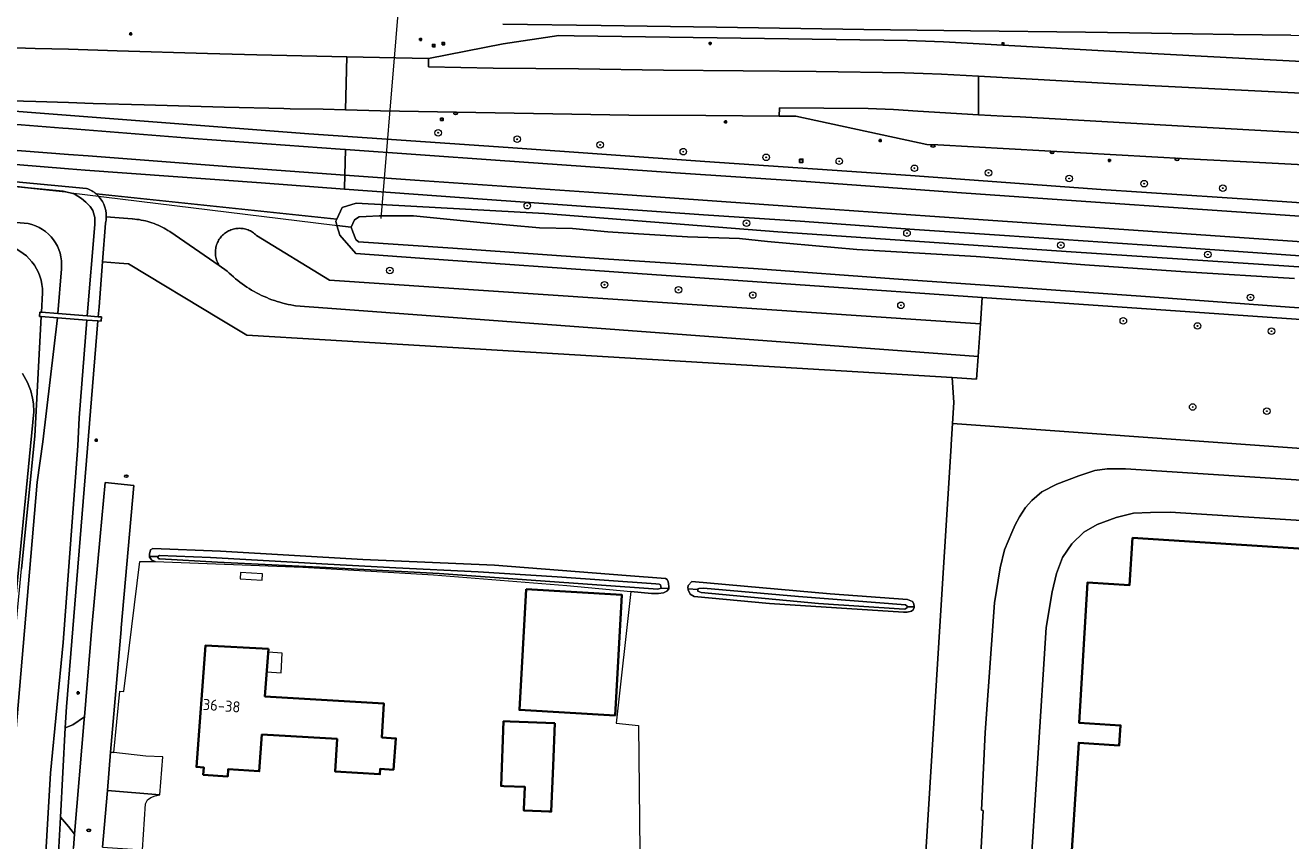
# Model space of a CAD drawing. Header units: metres. Extents: x 152610 to 160096, y 456114 to 462495.
# Tile 633 of 656: x 156995 to 157149, y 461544 to 461643. Entities that reach past the tile are written whole.
import ezdxf
from ezdxf.enums import TextEntityAlignment as Align

# ---------------------------------------------------------------- set-up
doc = ezdxf.new("R2010")
doc.units = ezdxf.units.M
doc.header["$LTSCALE"] = 0.5
doc.layers.get('0').update_dxf_attribs({"linetype": 'CONTINUOUS'})
for name, color, linetype, lineweight in [('B-PV-GR-BEPLANTING_CULTUUR_BOSPLANTSOEN-GV', 251, 'CONTINUOUS', 18), ('B-PV-GR-BOOM-S', 251, 'CONTINUOUS', 25), ('B-PV-GW-TALUD_KRUIN-G', 251, 'CONTINUOUS', 18), ('B-PV-IE-MEUBILAIR-S', 251, 'CONTINUOUS', 25), ('B-PV-KW-KUNSTWERK_DUIKER-G', 251, 'CONTINUOUS', 18), ('B-PV-KW-KUNSTWERK_STUW-GV', 251, 'CONTINUOUS', 18), ('B-PV-OG-BEBOUWING-GV', 6, 'CONTINUOUS', 35), ('B-PV-OG-BEBOUWING-T18', 1, 'CONTINUOUS', 18), ('B-PV-OG-BEBOUWING_SCHUUR-GV', 251, 'CONTINUOUS', 18), ('B-PV-OG-TERREIN_BEGROEID-GV', 251, 'CONTINUOUS', 18), ('B-PV-OG-TERREIN_OEVER-GV', 251, 'CONTINUOUS', 18), ('B-PV-OG-WATER-GV', 251, 'CONTINUOUS', 18), ('B-PV-OG-WATER_SLOOT-GV', 251, 'CONTINUOUS', 18), ('B-PV-VH-GESLOTENVERHARDING_ASFALT-GV', 251, 'CONTINUOUS', 18), ('B-PV-VH-ONVERHARD_ZAND-GV', 251, 'CONTINUOUS', 18), ('B-PV-VH-OPENVERHARDING_BETONSTRAATSTEEN-GV', 251, 'CONTINUOUS', 18), ('B-PV-VH-OPENVERHARDING_TEGEL-GV', 251, 'CONTINUOUS', 18)]:
    doc.layers.add(name, color=color, linetype=linetype, lineweight=lineweight)
doc.styles.add('NLCS-ISO', font='NLCS-ISO.ttf')
doc.styles.add('NLCS-ISO-M750-T18', font='NLCS-ISO.ttf', dxfattribs={"height": 1.35})

# ---------------------------------------------------------------- blocks, each defined once
blk = doc.blocks.new('SIE-MEUBILAIR_BORD_WEGWIJZER-SO')
blk.add_lwpolyline([(-0.75, -0.75), (0.75, -0.75), (0.75, 0.75), (-0.75, 0.75)], close=True)
at = {"style": 'NLCS-ISO'}
blk.add_text('ww', height=0.75, dxfattribs=at).set_placement((0, 0.125), align=Align.MIDDLE_CENTER)
blk = doc.blocks.new('SIE-MEUBILAIR_KAST_OV-SO')
for points in [[(-1, 1), (1, 1), (1, 0.84), (-1, 0.84)], [(-1, 0.76), (1, 0.76), (1, -1), (-1, -1)]]:
    blk.add_lwpolyline(points, close=True)
at = {"style": 'NLCS-ISO'}
blk.add_text('ov', height=0.75, dxfattribs=at).set_placement((0, 0), align=Align.MIDDLE_CENTER)
blk = doc.blocks.new('SIE-MEUBILAIR_PAAL_LICHTMAST-SO')
for points in [[(-0.62, 0), (-1, 0)], [(-0.71, 0.71), (-0.44, 0.44)], [(0, 1), (0, 0.62)], [(0.44, 0.44), (0.71, 0.71)], [(1, 0), (0.62, 0)], [(-0.71, -0.71), (-0.44, -0.44)], [(0, -0.62), (0, -1)], [(0.44, -0.44), (0.71, -0.71)]]:
    blk.add_lwpolyline(points)
blk.add_circle((0, 0), 0.5)
blk = doc.blocks.new('SIE-MEUBILAIR_PAAL_VERKEERSBORD-SO')
blk.add_circle((0, 0), 0.75)
at = {"style": 'NLCS-ISO'}
blk.add_text('vb', height=0.75, dxfattribs=at).set_placement((0, 0.07), align=Align.MIDDLE_CENTER)
blk = doc.blocks.new('SIE-MEUBILAIR_PUT_RIOOLPUT-SO')
blk.add_ellipse((0, 0), major_axis=(1.25, 0), ratio=0.54)
at = {"style": 'NLCS-ISO'}
blk.add_text('ri', height=0.75, dxfattribs=at).set_placement((-0.04, 0.07), align=Align.MIDDLE_CENTER)
blk = doc.blocks.new('SIE-MEUBILAIR_PUT_KOLK-SO')
blk.add_ellipse((0, 0), major_axis=(1.25, 0), ratio=0.54)
at = {"style": 'NLCS-ISO'}
blk.add_text('klk', height=0.75, dxfattribs=at).set_placement((0.03, 0), align=Align.MIDDLE_CENTER)
blk = doc.blocks.new('SGR-BOOM_GBKN-SO')
at = {"linetype": 'ByBlock', "lineweight": 18}
h = blk.add_hatch(color=0, dxfattribs=at)
h.dxf.hatch_style = 1
edge = h.paths.add_edge_path()
edge.add_arc((0, 0), 0.25, 0, 360)
at = {"color": 0, "linetype": 'ByBlock', "lineweight": 18}
for radius in [2, 0.25]:
    blk.add_circle((0, 0), radius, dxfattribs=at)
at = {"color": 0, "linetype": 'ByBlock', "lineweight": 18, "style": 'NLCS-ISO'}
blk.add_attdef('SOORT', (2.5, 0), '', height=1.5, dxfattribs=at)

msp = doc.modelspace()

# ---------------------------------------------------------------- linework, layer by layer
at = {"layer": 'B-PV-GR-BEPLANTING_CULTUUR_BOSPLANTSOEN-GV', "flags": 128}
for points in [[(157032.767, 461618.687), (157032.617, 461619.194), (157032.745, 461619.466), (157003.399, 461622.52)], [(157004.523, 461618.964), (157004.159, 461614.233), (157006.216, 461614.082), (157007.346, 461613.999), (157018.53, 461607.257), (157021.769, 461605.305), (157031.339, 461604.729), (157107.812, 461600.124), (157110.793, 461599.944), (157110.977, 461602.682)], [(157004.625, 461619.735), (157007.786, 461619.481), (157007.83, 461619.478), (157008.098, 461619.458), (157008.366, 461619.429), (157008.633, 461619.392), (157008.898, 461619.348), (157009.163, 461619.295), (157009.425, 461619.235), (157009.685, 461619.167), (157009.944, 461619.091), (157010.2, 461619.008), (157010.453, 461618.917), (157010.704, 461618.819), (157010.951, 461618.713), (157011.196, 461618.6), (157011.437, 461618.479), (157011.674, 461618.352), (157011.907, 461618.217), (157012.136, 461618.076), (157012.361, 461617.928), (157018.406, 461613.79), (157018.389, 461613.817), (157018.31, 461613.949), (157018.238, 461614.084), (157018.173, 461614.223), (157018.116, 461614.366), (157018.066, 461614.511), (157018.024, 461614.658), (157017.99, 461614.808), (157017.963, 461614.959), (157017.944, 461615.111), (157017.934, 461615.264), (157017.931, 461615.417), (157017.936, 461615.571), (157017.949, 461615.723), (157017.971, 461615.875), (157018, 461616.026), (157018.037, 461616.175), (157018.081, 461616.322), (157018.133, 461616.466), (157018.193, 461616.607), (157018.26, 461616.745), (157018.334, 461616.88), (157018.415, 461617.01), (157018.503, 461617.136), (157018.597, 461617.257), (157018.697, 461617.373), (157018.803, 461617.484), (157018.915, 461617.589), (157019.032, 461617.688), (157019.154, 461617.78), (157019.281, 461617.867), (157019.412, 461617.946), (157019.547, 461618.019), (157019.686, 461618.085), (157019.828, 461618.143), (157019.973, 461618.194), (157020.12, 461618.237), (157020.269, 461618.272), (157020.42, 461618.299), (157020.572, 461618.319), (157020.725, 461618.331), (157020.878, 461618.334), (157021.032, 461618.33), (157021.185, 461618.318), (157021.337, 461618.297), (157021.487, 461618.269), (157021.637, 461618.233), (157021.784, 461618.19), (157021.928, 461618.138), (157022.07, 461618.08), (157022.208, 461618.014), (157022.343, 461617.94), (157022.474, 461617.86), (157022.6, 461617.773), (157022.722, 461617.68), (157022.839, 461617.58), (157022.95, 461617.475), (157031.868, 461612.02), (157111.246, 461606.679), (157111.469, 461609.907), (157069.424, 461612.817), (157042.854, 461614.687), (157035.074, 461615.267), (157033.122, 461617.494), (157032.767, 461618.687)], [(157110.977, 461602.682), (157031.62, 461608.607), (157027.71, 461608.899), (157027.488, 461608.934), (157027.149, 461608.993), (157026.813, 461609.06), (157026.477, 461609.136), (157026.144, 461609.219), (157025.813, 461609.309), (157025.484, 461609.408), (157025.157, 461609.514), (157024.833, 461609.627), (157024.512, 461609.748), (157024.194, 461609.877), (157023.878, 461610.013), (157023.566, 461610.156), (157023.257, 461610.307), (157022.952, 461610.464), (157022.651, 461610.629), (157022.354, 461610.801), (157022.06, 461610.979), (157021.771, 461611.165), (157021.486, 461611.356), (157021.206, 461611.555), (157020.931, 461611.76), (157020.66, 461611.972), (157020.395, 461612.189), (157020.134, 461612.413), (157019.879, 461612.643), (157019.629, 461612.879), (157019.385, 461613.12), (157018.406, 461613.79), (157012.361, 461617.928), (157012.136, 461618.076), (157011.907, 461618.217), (157011.674, 461618.352), (157011.437, 461618.479), (157011.196, 461618.6), (157010.951, 461618.713), (157010.704, 461618.819), (157010.453, 461618.917), (157010.2, 461619.008), (157009.944, 461619.091), (157009.685, 461619.167), (157009.425, 461619.235), (157009.163, 461619.295), (157008.898, 461619.348), (157008.633, 461619.392), (157008.366, 461619.429), (157008.098, 461619.458), (157007.83, 461619.478), (157007.786, 461619.481), (157004.625, 461619.735)], [(156990.809, 461545.227), (156995.775, 461595.955), (156995.735, 461596.919), (156995.634, 461597.621), (156995.408, 461598.522), (156995.014, 461599.542), (156994.406, 461600.621)]]:
    msp.add_lwpolyline(points, dxfattribs=at)
at = {"layer": 'B-PV-GR-BEPLANTING_CULTUUR_BOSPLANTSOEN-GV'}
for points in [[(157003.399, 461622.52, -0.2223652), (157004.625, 461619.735)], [(157004.625, 461619.735, -0.0540442), (157004.523, 461618.964)]]:
    msp.add_lwpolyline(points, format="xyb", dxfattribs=at)
at = {"layer": 'B-PV-GR-BEPLANTING_CULTUUR_BOSPLANTSOEN-GV', "flags": 128}
msp.add_lwpolyline([(157021.032, 461618.33), (157020.878, 461618.334), (157020.725, 461618.331), (157020.572, 461618.319), (157020.42, 461618.299), (157020.269, 461618.272), (157020.12, 461618.237), (157019.973, 461618.194), (157019.828, 461618.143), (157019.686, 461618.085), (157019.547, 461618.019), (157019.412, 461617.946), (157019.281, 461617.867), (157019.154, 461617.78), (157019.032, 461617.688), (157018.915, 461617.589), (157018.803, 461617.484), (157018.697, 461617.373), (157018.597, 461617.257), (157018.503, 461617.136), (157018.415, 461617.01), (157018.334, 461616.88), (157018.26, 461616.745), (157018.193, 461616.607), (157018.133, 461616.466), (157018.081, 461616.322), (157018.037, 461616.175), (157018, 461616.026), (157017.971, 461615.875), (157017.949, 461615.723), (157017.936, 461615.571), (157017.931, 461615.417), (157017.934, 461615.264), (157017.944, 461615.111), (157017.963, 461614.959), (157017.99, 461614.808), (157018.024, 461614.658), (157018.066, 461614.511), (157018.116, 461614.366), (157018.173, 461614.223), (157018.238, 461614.084), (157018.31, 461613.949), (157018.389, 461613.817), (157018.406, 461613.79), (157019.385, 461613.12), (157019.629, 461612.879), (157019.879, 461612.643), (157020.134, 461612.413), (157020.395, 461612.189), (157020.66, 461611.972), (157020.931, 461611.76), (157021.206, 461611.555), (157021.486, 461611.356), (157021.771, 461611.165), (157022.06, 461610.979), (157022.354, 461610.801), (157022.651, 461610.629), (157022.952, 461610.464), (157023.257, 461610.307), (157023.566, 461610.156), (157023.878, 461610.013), (157024.194, 461609.877), (157024.512, 461609.748), (157024.833, 461609.627), (157025.157, 461609.514), (157025.484, 461609.408), (157025.813, 461609.309), (157026.144, 461609.219), (157026.477, 461609.136), (157026.813, 461609.06), (157027.149, 461608.993), (157027.488, 461608.934), (157027.71, 461608.899), (157031.62, 461608.607), (157110.977, 461602.682), (157111.246, 461606.679), (157031.868, 461612.02), (157022.95, 461617.475), (157022.839, 461617.58), (157022.722, 461617.68), (157022.6, 461617.773), (157022.474, 461617.86), (157022.343, 461617.94), (157022.208, 461618.014), (157022.07, 461618.08), (157021.928, 461618.138), (157021.784, 461618.19), (157021.637, 461618.233), (157021.487, 461618.269), (157021.337, 461618.297), (157021.185, 461618.318)], close=True, dxfattribs=at)
at = {"layer": 'B-PV-GW-TALUD_KRUIN-G', "flags": 128}
for points in [[(157110.977, 461602.682), (157031.62, 461608.607), (157027.71, 461608.899), (157027.488, 461608.934), (157027.149, 461608.993), (157026.813, 461609.06), (157026.477, 461609.136), (157026.144, 461609.219), (157025.813, 461609.309), (157025.484, 461609.408), (157025.157, 461609.514), (157024.833, 461609.627), (157024.512, 461609.748), (157024.194, 461609.877), (157023.878, 461610.013), (157023.566, 461610.156), (157023.257, 461610.307), (157022.952, 461610.464), (157022.651, 461610.629), (157022.354, 461610.801), (157022.06, 461610.979), (157021.771, 461611.165), (157021.486, 461611.356), (157021.206, 461611.555), (157020.931, 461611.76), (157020.66, 461611.972), (157020.395, 461612.189), (157020.134, 461612.413), (157019.879, 461612.643), (157019.629, 461612.879), (157019.385, 461613.12), (157018.406, 461613.79), (157012.361, 461617.928), (157012.136, 461618.076), (157011.907, 461618.217), (157011.674, 461618.352), (157011.437, 461618.479), (157011.196, 461618.6), (157010.951, 461618.713), (157010.704, 461618.819), (157010.453, 461618.917), (157010.2, 461619.008), (157009.944, 461619.091), (157009.685, 461619.167), (157009.425, 461619.235), (157009.163, 461619.295), (157008.898, 461619.348), (157008.633, 461619.392), (157008.366, 461619.429), (157008.098, 461619.458), (157007.83, 461619.478), (157007.786, 461619.481), (157004.625, 461619.735)], [(157018.406, 461613.79), (157019.385, 461613.12), (157019.629, 461612.879), (157019.879, 461612.643), (157020.134, 461612.413), (157020.395, 461612.189), (157020.66, 461611.972), (157020.931, 461611.76), (157021.206, 461611.555), (157021.486, 461611.356), (157021.771, 461611.165), (157022.06, 461610.979), (157022.354, 461610.801), (157022.651, 461610.629), (157022.952, 461610.464), (157023.257, 461610.307), (157023.566, 461610.156), (157023.878, 461610.013), (157024.194, 461609.877), (157024.512, 461609.748), (157024.833, 461609.627), (157025.157, 461609.514), (157025.484, 461609.408), (157025.813, 461609.309), (157026.144, 461609.219), (157026.477, 461609.136), (157026.813, 461609.06), (157027.149, 461608.993), (157027.488, 461608.934), (157027.71, 461608.899), (157031.62, 461608.607), (157110.977, 461602.682)]]:
    msp.add_lwpolyline(points, dxfattribs=at)
at = {"layer": 'B-PV-KW-KUNSTWERK_DUIKER-G', "flags": 128}
for points in [[(157041.758, 461663.643), (157038.132, 461619.545)], [(157000, 461622.688), (156914.565, 461631.75)], [(157000, 461622.688), (157034.509, 461618.455)]]:
    msp.add_lwpolyline(points, dxfattribs=at)
at = {"layer": 'B-PV-KW-KUNSTWERK_STUW-GV', "flags": 128}
msp.add_lwpolyline([(156996.698, 461607.581), (156998.682, 461607.424), (157002.266, 461607.14), (157003.598, 461607.034), (157003.996, 461607.002), (157004.038, 461607.522), (157003.641, 461607.554), (157002.308, 461607.66), (156998.722, 461607.944), (156996.726, 461608.102), (156996.52, 461608.119), (156996.479, 461607.599)], close=True, dxfattribs=at)
at = {"layer": 'B-PV-OG-BEBOUWING-GV', "flags": 128}
msp.add_lwpolyline([(157200.72, 461576.04), (157129.82, 461580.58), (157129.451, 461574.831), (157124.311, 461575.131), (157123.313, 461558.005), (157128.351, 461557.712), (157128.276, 461556.539), (157128.194, 461555.269), (157123.251, 461555.586), (157122.086, 461537.452), (157127.029, 461537.135), (157126.856, 461534.436), (157126.823, 461533.926), (157126.56, 461529.83), (157133.745, 461529.371), (157132.614, 461511.761), (157144.921, 461510.853), (157148.537, 461510.586), (157148.508, 461510.174), (157148.495, 461509.994), (157173.59, 461508.4)], dxfattribs=at)
for points in [[(157055.853, 461574.315), (157055.012, 461559.599), (157066.684, 461558.925), (157067.495, 461573.649)], [(157024.417, 461567.041), (157016.745, 461567.463), (157015.62, 461552.65), (157016.535, 461552.567), (157016.456, 461551.691), (157019.451, 461551.486), (157019.509, 461552.375), (157023.295, 461552.128), (157023.616, 461556.584), (157032.785, 461556.062), (157032.557, 461552.069), (157037.998, 461551.753), (157038.045, 461552.417), (157039.66, 461552.294), (157039.96, 461556.122), (157038.239, 461556.237), (157038.491, 461560.378), (157023.98, 461561.25)], [(157059.34, 461557.964), (157053.874, 461558.182), (157053.098, 461558.213), (157052.784, 461550.334), (157053.128, 461550.32), (157055.686, 461550.218), (157055.575, 461547.447), (157055.57, 461547.332), (157057.67, 461547.248), (157058.605, 461547.211), (157058.909, 461547.199), (157059.133, 461552.795)]]:
    msp.add_lwpolyline(points, close=True, dxfattribs=at)
at = {"layer": 'B-PV-OG-BEBOUWING_SCHUUR-GV', "flags": 128}
for points in [[(157023.679, 461576.212), (157020.987, 461576.365), (157020.943, 461575.592), (157023.633, 461575.418)], [(157026.093, 461566.527), (157024.386, 461566.632), (157024.207, 461564.253), (157025.945, 461564.14)]]:
    msp.add_lwpolyline(points, close=True, dxfattribs=at)
at = {"layer": 'B-PV-OG-TERREIN_BEGROEID-GV', "flags": 128}
for points in [[(157149.124, 461641.873), (157142.116, 461641.982), (157132.106, 461642.153), (157124.084, 461642.237), (157110.058, 461642.401), (157097.045, 461642.568), (157079.053, 461642.867), (157065.01, 461643.066), (157052.993, 461643.252)], [(156989.941, 461640.469), (156995.96, 461640.278), (157000, 461640.165), (157005.967, 461639.998), (157016.967, 461639.644), (157022.988, 461639.502), (157033.982, 461639.233), (157043.946, 461639.028), (157053.034, 461640.844), (157059.843, 461641.845), (157061.719, 461641.813), (157102.348, 461641.239), (157104.547, 461641.177), (157106.745, 461641.081), (157130.677, 461639.748), (157138.965, 461639.283), (157151.953, 461638.612)], [(156982.828, 461633.439), (157006.601, 461631.595), (157029.316, 461629.838), (157053.655, 461628.189), (157077.651, 461626.494), (157102.707, 461624.787), (157125.987, 461623.061), (157145.644, 461621.76), (157168.865, 461620.168)], [(157150.724, 461626.058), (157144.518, 461626.393), (157136.506, 461626.802), (157106.045, 461628.504), (157104.729, 461628.564), (157088.721, 461631.996), (157086.719, 461632.011), (157077.746, 461632.076), (157068.381, 461632.151), (157059.106, 461632.309), (157047.329, 461632.482), (157038.07, 461632.653), (157033.786, 461632.783), (157031.064, 461632.866), (157027.046, 461632.92), (157026.268, 461632.958), (157019.025, 461633.109), (157009.238, 461633.385), (157003.016, 461633.575), (157000, 461633.664), (156996.03, 461633.782), (156990.006, 461633.971)], [(157203.027, 461606.677), (157203.055, 461606.538), (157206.227, 461606.285), (157206.449, 461611.104), (157203.877, 461611.28), (157180.973, 461612.833), (157160.087, 461614.268), (157135.783, 461615.985), (157114.195, 461617.446), (157103.229, 461618.191), (157089.254, 461619.195), (157077.487, 461619.998), (157050.508, 461621.906), (157033.693, 461623.124), (157023.507, 461623.862), (157002.037, 461625.436), (157000, 461625.6), (156981.676, 461627.08)], [(156972.837, 461625.975), (157002.231, 461623.203)], [(157003.399, 461622.52), (157032.745, 461619.466), (157033.402, 461620.859), (157035.112, 461621.389), (157058.094, 461620.155), (157086.527, 461617.916), (157122.314, 461615.459), (157159.361, 461613.023), (157191.039, 461610.924), (157201.25, 461609.915), (157202.579, 461608.919), (157203.027, 461606.677)], [(157103.986, 461532.364), (157106.471, 461572.424), (157107.673, 461591.813), (157107.684, 461591.984), (157107.843, 461594.542), (157108.002, 461597.1), (157107.812, 461600.124), (157031.339, 461604.729), (157021.769, 461605.305), (157018.53, 461607.257), (157007.346, 461613.999), (157006.216, 461614.082), (157004.159, 461614.233), (157003.738, 461608.748), (157003.641, 461607.554), (157004.038, 461607.522), (157003.996, 461607.002), (157003.598, 461607.034), (156999.759, 461559.985), (156999.619, 461557.4), (157000.541, 461557.796), (157001.958, 461558.74), (157002.877, 461569.691), (157003.883, 461580.734), (157004.482, 461587.316), (157007.975, 461586.967), (157006.458, 461569.594), (157006.443, 461569.427), (157005.154, 461554.457), (157005.556, 461554.412), (157006.276, 461561.891), (157006.776, 461561.855), (157008.735, 461577.69), (157010.586, 461577.694), (157010.188, 461577.86), (157009.891, 461578.239), (157009.89, 461578.312), (157009.89, 461578.581), (157009.999, 461579.119), (157010.323, 461579.267), (157018.568, 461578.944), (157035.926, 461577.928), (157051.973, 461577.253), (157068.056, 461575.998), (157072.856, 461575.633), (157073.06, 461575.485), (157073.171, 461575.235), (157073.2, 461575.004), (157073.256, 461574.624), (157073.241, 461574.422), (157073.238, 461574.384), (157073.008, 461574.068), (157072.592, 461573.873), (157071.999, 461573.807), (157071.12, 461573.804), (157068.608, 461574.044), (157066.834, 461557.969), (157069.538, 461557.68), (157069.806, 461534.64)], [(156986.979, 461446.541), (156988.569, 461462.935), (156989.141, 461478.983), (156989.959, 461501.898), (156990.811, 461529.133), (156991.329, 461545.679), (156991.967, 461552.364), (156992.471, 461557.639), (156994.302, 461576.81), (156995.929, 461592.988), (156996.698, 461607.581), (156996.479, 461607.599), (156996.52, 461608.119), (156996.726, 461608.102), (156996.85, 461610.464)], [(156994.406, 461600.621), (156995.014, 461599.542), (156995.408, 461598.522), (156995.634, 461597.621), (156995.735, 461596.919), (156995.775, 461595.955), (156990.809, 461545.227)], [(157204.345, 461587.625), (157107.843, 461594.542), (157107.684, 461591.984), (157107.673, 461591.813), (157106.471, 461572.424), (157103.986, 461532.364)], [(157111.091, 461538.268), (157111.581, 461547.338), (157111.385, 461547.355), (157111.833, 461556.846), (157112.978, 461572.645), (157113.659, 461576.924), (157114.176, 461579.125), (157115.074, 461581.245), (157115.479, 461582.19), (157116.032, 461583.136), (157116.769, 461584.304), (157117.526, 461585.158), (157118.745, 461586.179), (157120.557, 461587.147), (157123.277, 461588.153), (157125.219, 461588.788), (157126.699, 461588.995), (157128.958, 461588.983), (157202.806, 461584.247)], [(156996.333, 461438.575), (156996.992, 461452.577), (156998.476, 461487.661), (156999.012, 461500), (156999.609, 461513.753), (157000, 461525.004), (157000.618, 461542.786), (157000.757, 461544.444), (157000, 461545.361), (156999.03, 461546.536), (156998.158, 461530.435), (156995.585, 461480.475), (156994.37, 461448.532)]]:
    msp.add_lwpolyline(points, dxfattribs=at)
at = {"layer": 'B-PV-OG-TERREIN_BEGROEID-GV'}
for points in [[(157002.231, 461623.203, -0.0954415), (157003.399, 461622.52)], [(156996.85, 461610.464, 0.3578301), (156992.171, 461616.336)]]:
    msp.add_lwpolyline(points, format="xyb", dxfattribs=at)
at = {"layer": 'B-PV-OG-TERREIN_BEGROEID-GV', "flags": 128}
for points in [[(157197.525, 461603.951), (157111.469, 461609.907), (157111.246, 461606.679), (157110.977, 461602.682), (157110.793, 461599.944), (157107.812, 461600.124), (157108.002, 461597.1), (157107.843, 461594.542), (157204.345, 461587.625), (157205.255, 461593.8), (157205.881, 461598.778), (157206.227, 461606.285), (157203.055, 461606.538), (157203.125, 461606.19), (157202.504, 461604.125), (157201.117, 461603.674)], [(157075.6, 461574.357), (157075.58, 461574.5), (157075.598, 461574.778), (157076.069, 461575.251), (157092.939, 461573.758), (157102.356, 461573.078), (157102.967, 461572.802), (157103.116, 461572.534), (157103.17, 461572.157), (157103.182, 461572.072), (157103.035, 461571.812), (157102.841, 461571.663), (157102.332, 461571.523), (157101.869, 461571.522), (157085.527, 461572.591), (157076.342, 461573.419), (157075.869, 461573.714), (157075.618, 461574.232)]]:
    msp.add_lwpolyline(points, close=True, dxfattribs=at)
at = {"layer": 'B-PV-OG-TERREIN_OEVER-GV', "flags": 128}
for points in [[(157002.231, 461623.203), (156972.837, 461625.975), (156928.104, 461630.794), (156912.09, 461633.229), (156910.374, 461633.489)], [(156992.249, 461623.592), (156995.101, 461623.261), (156999.347, 461622.857), (157000.707, 461622.555), (157001.587, 461621.978), (157002.136, 461621.512), (157002.662, 461620.985), (157002.991, 461620.496), (157003.213, 461619.674), (157003.212, 461618.814), (157002.308, 461607.66), (157003.641, 461607.554), (157003.738, 461608.748), (157004.159, 461614.233), (157004.523, 461618.964)], [(156995.086, 461618.912), (156951.447, 461622.561)], [(157159.361, 461613.023), (157122.314, 461615.459), (157086.527, 461617.916), (157058.094, 461620.155), (157035.112, 461621.389), (157033.402, 461620.859), (157032.745, 461619.466), (157032.617, 461619.194), (157032.767, 461618.687), (157034.509, 461618.455), (157034.916, 461619.382), (157035.49, 461619.741), (157036.32, 461619.783), (157037.915, 461619.847), (157040.301, 461619.84), (157042.081, 461619.875), (157050.226, 461619.045), (157057.469, 461618.383), (157061.516, 461618.306), (157065.795, 461617.923), (157069.555, 461617.67), (157075.508, 461617.294), (157081.877, 461617.097), (157085.283, 461616.723), (157096.182, 461615.771), (157110.725, 461614.888), (157124.007, 461613.9), (157136.284, 461613.046), (157149.572, 461612.22)], [(157160.127, 461607.996), (157148.948, 461608.703), (157131.972, 461609.987), (157114.731, 461611.216), (157101.244, 461612.115), (157083.579, 461613.444), (157065.897, 461614.568), (157046.911, 461615.919), (157035.391, 461616.696), (157035.085, 461616.983), (157034.706, 461617.915), (157034.509, 461618.455), (157032.767, 461618.687), (157033.122, 461617.494), (157035.074, 461615.267), (157042.854, 461614.687), (157069.424, 461612.817), (157111.469, 461609.907), (157197.525, 461603.951)], [(156996.726, 461608.102), (156998.722, 461607.944), (156999.15, 461613.404)], [(156996.85, 461610.464), (156996.726, 461608.102)], [(156992.815, 461442.018), (156994.37, 461448.532), (156995.585, 461480.475), (156998.158, 461530.435), (156999.03, 461546.536), (156999.619, 461557.4), (156999.759, 461559.985), (157003.598, 461607.034)], [(156993.432, 461554.937), (156996.209, 461587.373), (156996.887, 461592.306), (156998.682, 461607.424), (156996.698, 461607.581), (156995.929, 461592.988), (156994.302, 461576.81)], [(157003.598, 461607.034), (157002.266, 461607.14), (157001.301, 461595.226), (157001.148, 461591.801), (156999.347, 461567.815), (156997.814, 461551.904), (156996.907, 461536.624), (156996.382, 461523.21), (156995.859, 461509.349), (156994.395, 461471.582)]]:
    msp.add_lwpolyline(points, dxfattribs=at)
at = {"layer": 'B-PV-OG-TERREIN_OEVER-GV'}
for points in [[(157003.399, 461622.52, 0.0954415), (157002.231, 461623.203)], [(157004.625, 461619.735, 0.2223652), (157003.399, 461622.52)], [(156999.15, 461613.404, 0.3858169), (156995.086, 461618.912)], [(157004.523, 461618.964, 0.0540442), (157004.625, 461619.735)], [(156992.171, 461616.336, -0.3578301), (156996.85, 461610.464)]]:
    msp.add_lwpolyline(points, format="xyb", dxfattribs=at)
at = {"layer": 'B-PV-OG-TERREIN_OEVER-GV', "flags": 128}
for points in [[(157018.568, 461578.944), (157010.323, 461579.267), (157009.999, 461579.119), (157009.89, 461578.581), (157009.89, 461578.312), (157010.922, 461578.323), (157010.924, 461578.33), (157011.136, 461578.433), (157017.328, 461578.206), (157031.671, 461577.358), (157039.93, 461576.944), (157050.003, 461576.451), (157059.623, 461575.819), (157071.678, 461574.97), (157072.058, 461574.944), (157072.234, 461574.842), (157072.318, 461574.463), (157073.241, 461574.422), (157073.256, 461574.624), (157073.2, 461575.004), (157073.171, 461575.235), (157073.06, 461575.485), (157072.856, 461575.633), (157068.056, 461575.998), (157051.973, 461577.253), (157035.926, 461577.928)], [(157010.896, 461578.173), (157010.922, 461578.323), (157009.89, 461578.312), (157009.891, 461578.239), (157010.188, 461577.86), (157010.586, 461577.694), (157028.584, 461576.991), (157044.537, 461576.069), (157060.814, 461574.787), (157068.608, 461574.044), (157071.12, 461573.804), (157071.999, 461573.807), (157072.592, 461573.873), (157073.008, 461574.068), (157073.238, 461574.384), (157073.241, 461574.422), (157072.318, 461574.463), (157071.911, 461574.312), (157057.041, 461575.385), (157045.218, 461576.234), (157031.441, 461576.985), (157018.192, 461577.618), (157011.156, 461578.016), (157011.017, 461578.016)], [(157092.939, 461573.758), (157076.069, 461575.251), (157075.598, 461574.778), (157075.58, 461574.5), (157075.6, 461574.357), (157076.766, 461574.29), (157076.803, 461574.355), (157076.895, 461574.402), (157077.487, 461574.468), (157089.071, 461573.424), (157102.098, 461572.43), (157102.312, 461572.273), (157102.317, 461572.161), (157103.17, 461572.157), (157103.116, 461572.534), (157102.967, 461572.802), (157102.356, 461573.078)], [(157076.766, 461574.29), (157075.6, 461574.357), (157075.618, 461574.232), (157075.869, 461573.714), (157076.342, 461573.419), (157085.527, 461572.591), (157101.869, 461571.522), (157102.332, 461571.523), (157102.841, 461571.663), (157103.035, 461571.812), (157103.182, 461572.072), (157103.17, 461572.157), (157102.317, 461572.161), (157102.321, 461572.079), (157102.127, 461571.911), (157101.97, 461571.883), (157091.498, 461572.578), (157077.174, 461573.912), (157076.803, 461574.096)]]:
    msp.add_lwpolyline(points, close=True, dxfattribs=at)
at = {"layer": 'B-PV-OG-WATER-GV', "flags": 128}
for points in [[(156998.722, 461607.944), (157002.308, 461607.66), (157003.212, 461618.814), (157003.213, 461619.674), (157002.991, 461620.496), (157002.662, 461620.985), (157002.136, 461621.512), (157001.587, 461621.978), (157000.707, 461622.555), (156999.347, 461622.857), (156995.101, 461623.261), (156992.249, 461623.592)], [(156951.447, 461622.561), (156995.086, 461618.912)], [(156999.15, 461613.404), (156998.722, 461607.944)]]:
    msp.add_lwpolyline(points, dxfattribs=at)
at = {"layer": 'B-PV-OG-WATER-GV'}
msp.add_lwpolyline([(156995.086, 461618.912, -0.3858169), (156999.15, 461613.404)], format="xyb", dxfattribs=at)
at = {"layer": 'B-PV-OG-WATER_SLOOT-GV', "flags": 128}
for points in [[(157149.572, 461612.22), (157136.284, 461613.046), (157124.007, 461613.9), (157110.725, 461614.888), (157096.182, 461615.771), (157085.283, 461616.723), (157081.877, 461617.097), (157075.508, 461617.294), (157069.555, 461617.67), (157065.795, 461617.923), (157061.516, 461618.306), (157057.469, 461618.383), (157050.226, 461619.045), (157042.081, 461619.875), (157040.301, 461619.84), (157037.915, 461619.847), (157036.32, 461619.783), (157035.49, 461619.741), (157034.916, 461619.382), (157034.509, 461618.455), (157034.706, 461617.915), (157035.085, 461616.983), (157035.391, 461616.696), (157046.911, 461615.919), (157065.897, 461614.568), (157083.579, 461613.444), (157101.244, 461612.115), (157114.731, 461611.216), (157131.972, 461609.987), (157148.948, 461608.703), (157160.127, 461607.996)], [(156994.395, 461471.582), (156995.859, 461509.349), (156996.382, 461523.21), (156996.907, 461536.624), (156997.814, 461551.904), (156999.347, 461567.815), (157001.148, 461591.801), (157001.301, 461595.226), (157002.266, 461607.14), (156998.682, 461607.424), (156996.887, 461592.306), (156996.209, 461587.373), (156993.432, 461554.937)]]:
    msp.add_lwpolyline(points, dxfattribs=at)
for points in [[(157017.328, 461578.206), (157011.136, 461578.433), (157010.924, 461578.33), (157010.922, 461578.323), (157010.896, 461578.173), (157011.017, 461578.016), (157011.156, 461578.016), (157018.192, 461577.618), (157031.441, 461576.985), (157045.218, 461576.234), (157057.041, 461575.385), (157071.911, 461574.312), (157072.318, 461574.463), (157072.234, 461574.842), (157072.058, 461574.944), (157071.678, 461574.97), (157059.623, 461575.819), (157050.003, 461576.451), (157039.93, 461576.944), (157031.671, 461577.358)], [(157089.071, 461573.424), (157077.487, 461574.468), (157076.895, 461574.402), (157076.803, 461574.355), (157076.766, 461574.29), (157076.803, 461574.096), (157077.174, 461573.912), (157091.498, 461572.578), (157101.97, 461571.883), (157102.127, 461571.911), (157102.321, 461572.079), (157102.317, 461572.161), (157102.312, 461572.273), (157102.098, 461572.43)]]:
    msp.add_lwpolyline(points, close=True, dxfattribs=at)
at = {"layer": 'B-PV-VH-GESLOTENVERHARDING_ASFALT-GV', "flags": 128}
for points in [[(157052.993, 461643.252), (157065.01, 461643.066), (157079.053, 461642.867), (157097.045, 461642.568), (157110.058, 461642.401), (157124.084, 461642.237), (157132.106, 461642.153), (157142.116, 461641.982), (157149.124, 461641.873), (157152.121, 461641.863), (157165.109, 461641.315), (157172.123, 461641.035), (157183.117, 461640.431), (157193.095, 461639.891), (157198.119, 461639.588), (157204.15, 461639.225), (157209.971, 461638.859), (157212.295, 461638.713), (157215.489, 461638.347), (157215.891, 461645.574)], [(156990.006, 461633.971), (156996.03, 461633.782), (157000, 461633.664), (157003.016, 461633.575), (157009.238, 461633.385), (157019.025, 461633.109), (157026.268, 461632.958), (157027.046, 461632.92), (157031.064, 461632.866), (157033.786, 461632.783), (157033.982, 461639.233), (157022.988, 461639.502), (157016.967, 461639.644), (157005.967, 461639.998), (157000, 461640.165), (156995.96, 461640.278), (156989.941, 461640.469)], [(157151.953, 461638.612), (157138.965, 461639.283), (157130.677, 461639.748), (157106.745, 461641.081), (157104.547, 461641.177), (157102.348, 461641.239), (157061.719, 461641.813), (157059.843, 461641.845), (157053.034, 461640.844), (157043.946, 461639.028), (157043.926, 461638.028), (157051.821, 461637.867), (157062.217, 461637.781), (157072.586, 461637.638), (157082.31, 461637.53), (157091.233, 461637.442), (157102.002, 461637.288), (157104.261, 461637.235), (157106.517, 461637.136), (157111.039, 461636.883), (157127.748, 461635.95), (157215.095, 461631.56)], [(157214.798, 461626.396), (157136.722, 461630.76), (157116.091, 461631.924), (157114.047, 461632.024), (157111.037, 461632.195), (157103.631, 461632.617), (157100.639, 461632.816), (157097.571, 461632.937), (157086.727, 461633.012), (157086.719, 461632.011), (157088.721, 461631.996), (157104.729, 461628.564), (157106.045, 461628.504), (157136.506, 461626.802), (157144.518, 461626.393), (157150.724, 461626.058)], [(156991.103, 461628.038), (157000, 461627.35), (157002.41, 461627.163), (157020.4, 461625.773), (157033.729, 461624.827), (157033.793, 461627.935), (157033.175, 461627.978), (157015.26, 461629.291), (157000, 461630.499), (156999.326, 461630.552), (156984.022, 461631.772)], [(157153.743, 461619.581), (157122.936, 461621.702), (157108.963, 461622.662), (157089.984, 461624.025), (157074.042, 461625.099), (157052.119, 461626.652), (157033.793, 461627.935), (157033.729, 461624.827), (157042.274, 461624.221), (157068.204, 461622.407), (157088.866, 461620.948), (157105.088, 461619.821), (157124.026, 461618.506), (157146.956, 461616.94), (157163.919, 461615.75)]]:
    msp.add_lwpolyline(points, dxfattribs=at)
for points in [[(157033.786, 461632.783), (157038.07, 461632.653), (157047.329, 461632.482), (157059.106, 461632.309), (157068.381, 461632.151), (157077.746, 461632.076), (157086.719, 461632.011), (157086.727, 461633.012), (157097.571, 461632.937), (157100.639, 461632.816), (157103.631, 461632.617), (157111.037, 461632.195), (157111.038, 461634.492), (157111.039, 461636.883), (157106.517, 461637.136), (157104.261, 461637.235), (157102.002, 461637.288), (157091.233, 461637.442), (157082.31, 461637.53), (157072.586, 461637.638), (157062.217, 461637.781), (157051.821, 461637.867), (157043.926, 461638.028), (157043.946, 461639.028), (157033.982, 461639.233)], [(157215.095, 461631.56), (157127.748, 461635.95), (157111.039, 461636.883), (157111.038, 461634.492), (157111.037, 461632.195), (157114.047, 461632.024), (157116.091, 461631.924), (157136.722, 461630.76), (157214.798, 461626.396), (157214.87, 461627.648)]]:
    msp.add_lwpolyline(points, close=True, dxfattribs=at)
at = {"layer": 'B-PV-VH-ONVERHARD_ZAND-GV', "flags": 128}
for points in [[(157168.865, 461620.168), (157145.644, 461621.76), (157125.987, 461623.061), (157102.707, 461624.787), (157077.651, 461626.494), (157053.655, 461628.189), (157029.316, 461629.838), (157006.601, 461631.595), (156982.828, 461633.439)], [(156984.022, 461631.772), (156999.326, 461630.552), (157000, 461630.499), (157015.26, 461629.291), (157033.175, 461627.978), (157033.793, 461627.935), (157052.119, 461626.652), (157074.042, 461625.099), (157089.984, 461624.025), (157108.963, 461622.662), (157122.936, 461621.702), (157153.743, 461619.581)], [(157197.763, 461579.698), (157134.415, 461583.72), (157132.008, 461583.658), (157129.935, 461583.579), (157127.826, 461583.074), (157125.495, 461582.216), (157123.868, 461581.286), (157122.391, 461579.838), (157121.284, 461578.169), (157120.53, 461576.223), (157119.999, 461574.019), (157119.288, 461569.647), (157117.262, 461537.768), (157122.086, 461537.452), (157123.251, 461555.586), (157128.194, 461555.269), (157128.276, 461556.539), (157128.351, 461557.712), (157123.313, 461558.005), (157124.311, 461575.131), (157129.451, 461574.831), (157129.82, 461580.58), (157200.72, 461576.04)]]:
    msp.add_lwpolyline(points, dxfattribs=at)
msp.add_lwpolyline([(157000.757, 461544.444), (157001.931, 461558.418), (157001.958, 461558.74), (157000.541, 461557.796), (156999.619, 461557.4), (156999.03, 461546.536), (157000, 461545.361)], close=True, dxfattribs=at)
at = {"layer": 'B-PV-VH-OPENVERHARDING_BETONSTRAATSTEEN-GV', "flags": 128}
for points in [[(157202.806, 461584.247), (157128.958, 461588.983), (157126.699, 461588.995), (157125.219, 461588.788), (157123.277, 461588.153), (157120.557, 461587.147), (157118.745, 461586.179), (157117.526, 461585.158), (157116.769, 461584.304), (157116.032, 461583.136), (157115.479, 461582.19), (157115.074, 461581.245), (157114.176, 461579.125), (157113.659, 461576.924), (157112.978, 461572.645), (157111.833, 461556.846), (157111.385, 461547.355), (157111.581, 461547.338), (157111.091, 461538.268)], [(157004.175, 461542.858), (157004.377, 461545.189), (157004.763, 461549.79), (157005.154, 461554.457), (157006.443, 461569.427), (157006.458, 461569.594), (157007.975, 461586.967), (157004.482, 461587.316), (157003.883, 461580.734), (157002.877, 461569.691), (157001.958, 461558.74), (157001.931, 461558.418), (157000.757, 461544.444), (157000.618, 461542.786)], [(157117.262, 461537.768), (157119.288, 461569.647), (157119.999, 461574.019), (157120.53, 461576.223), (157121.284, 461578.169), (157122.391, 461579.838), (157123.868, 461581.286), (157125.495, 461582.216), (157127.826, 461583.074), (157129.935, 461583.579), (157132.008, 461583.658), (157134.415, 461583.72), (157197.763, 461579.698)]]:
    msp.add_lwpolyline(points, dxfattribs=at)
for points in [[(157005.154, 461554.457), (157004.763, 461549.79), (157011.171, 461549.252), (157011.52, 461553.884), (157009.454, 461553.977), (157005.556, 461554.412)], [(157004.175, 461542.858), (157009.036, 461542.538), (157009.405, 461548.145), (157009.665, 461548.617), (157010.077, 461548.907), (157010.591, 461549.14), (157011.171, 461549.252), (157004.763, 461549.79), (157004.377, 461545.189)]]:
    msp.add_lwpolyline(points, close=True, dxfattribs=at)
at = {"layer": 'B-PV-VH-OPENVERHARDING_TEGEL-GV', "flags": 128}
for points in [[(156981.676, 461627.08), (157000, 461625.6), (157002.037, 461625.436), (157023.507, 461623.862), (157033.693, 461623.124), (157033.695, 461623.239), (157033.729, 461624.827), (157020.4, 461625.773), (157002.41, 461627.163), (157000, 461627.35), (156991.103, 461628.038)], [(157163.919, 461615.75), (157146.956, 461616.94), (157124.026, 461618.506), (157105.088, 461619.821), (157088.866, 461620.948), (157068.204, 461622.407), (157042.274, 461624.221), (157033.729, 461624.827), (157033.695, 461623.239), (157033.693, 461623.124), (157050.508, 461621.906), (157077.487, 461619.998), (157089.254, 461619.195), (157103.229, 461618.191), (157114.195, 461617.446), (157135.783, 461615.985), (157160.087, 461614.268)]]:
    msp.add_lwpolyline(points, dxfattribs=at)

# ---------------------------------------------------------------- block references
at = {"layer": 'B-PV-GR-BOOM-S', "xscale": 0.2, "yscale": 0.2, "zscale": 0.2}
for p in [(157045.115, 461629.991), (157054.761, 461629.196), (157064.865, 461628.504), (157075.011, 461627.684), (157085.109, 461626.991), (157094.04, 461626.507), (157103.198, 461625.656), (157112.25, 461625.109), (157122.073, 461624.407), (157131.228, 461623.778), (157140.814, 461623.233), (157055.983, 461621.094), (157082.714, 461618.96), (157102.297, 461617.754), (157121.054, 461616.287), (157138.987, 461615.136), (157039.206, 461613.2), (157065.396, 461611.456), (157074.437, 461610.828), (157083.479, 461610.199), (157144.199, 461609.913), (157101.562, 461608.942), (157128.686, 461607.056), (157137.727, 461606.427), (157146.769, 461605.799), (157137.147, 461596.543), (157146.196, 461596.031)]:
    msp.add_blockref('SGR-BOOM_GBKN-SO', p, dxfattribs=at)
at = {"layer": 'B-PV-IE-MEUBILAIR-S', "xscale": 0.2, "yscale": 0.2, "zscale": 0.2}
for name, p in [('SIE-MEUBILAIR_PAAL_LICHTMAST-SO', (157007.602, 461642.053)), ('SIE-MEUBILAIR_PAAL_LICHTMAST-SO', (157042.96, 461641.368)), ('SIE-MEUBILAIR_BORD_WEGWIJZER-SO', (157044.559, 461640.616)), ('SIE-MEUBILAIR_PAAL_VERKEERSBORD-SO', (157044.559, 461640.616)), ('SIE-MEUBILAIR_BORD_WEGWIJZER-SO', (157045.728, 461640.853)), ('SIE-MEUBILAIR_PAAL_VERKEERSBORD-SO', (157045.728, 461640.853)), ('SIE-MEUBILAIR_PAAL_LICHTMAST-SO', (157078.289, 461640.884)), ('SIE-MEUBILAIR_PAAL_LICHTMAST-SO', (157114.009, 461640.84)), ('SIE-MEUBILAIR_BORD_WEGWIJZER-SO', (157045.559, 461631.618)), ('SIE-MEUBILAIR_PAAL_VERKEERSBORD-SO', (157045.559, 461631.618)), ('SIE-MEUBILAIR_PUT_KOLK-SO', (157047.25, 461632.341)), ('SIE-MEUBILAIR_PAAL_LICHTMAST-SO', (157080.161, 461631.314)), ('SIE-MEUBILAIR_PAAL_LICHTMAST-SO', (157099.027, 461629.039)), ('SIE-MEUBILAIR_PUT_KOLK-SO', (157105.474, 461628.382)), ('SIE-MEUBILAIR_KAST_OV-SO', (157089.395, 461626.573)), ('SIE-MEUBILAIR_PUT_KOLK-SO', (157120.005, 461627.582)), ('SIE-MEUBILAIR_PAAL_LICHTMAST-SO', (157126.995, 461626.612)), ('SIE-MEUBILAIR_PUT_KOLK-SO', (157135.243, 461626.737)), ('SIE-MEUBILAIR_PAAL_LICHTMAST-SO', (157003.398, 461592.497)), ('SIE-MEUBILAIR_PUT_RIOOLPUT-SO', (157007.058, 461588.107)), ('SIE-MEUBILAIR_PAAL_LICHTMAST-SO', (157001.186, 461561.668)), ('SIE-MEUBILAIR_PUT_RIOOLPUT-SO', (157002.498, 461544.905))]:
    msp.add_blockref(name, p, dxfattribs=at)

# ---------------------------------------------------------------- texts
at = {"layer": 'B-PV-OG-BEBOUWING-T18', "style": 'NLCS-ISO-M750-T18'}
msp.add_text('36-38', height=1.35, rotation=355.7, dxfattribs=at).set_placement((157018.694, 461560.114), align=Align.MIDDLE)

doc.saveas('drawing.dxf')
